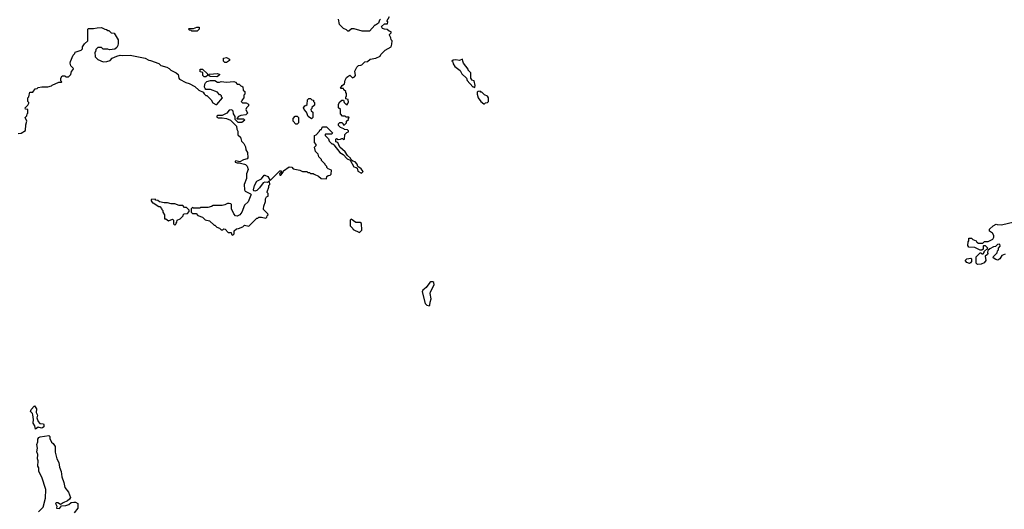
# Model space of a CAD drawing. Extents: x 1861455 to 2058065, y 200073 to 437907.
# Tile 493 of 574: x 1984198 to 1995226, y 359472 to 364950. Entities that reach past the tile are written whole.
import ezdxf

# ---------------------------------------------------------------- set-up
doc = ezdxf.new("R2010")
doc.units = 0

msp = doc.modelspace()

# ---------------------------------------------------------------- linework, layer by layer
at = {"layer": '0CON05XD'}
for points in [[(1988240, 364955), (1988230, 364945), (1988218, 364912), (1988185, 364890), (1988175, 364890), (1988115, 364820), (1988035, 364820), (1987945, 364848), (1987913, 364847), (1987885, 364820), (1987875, 364820), (1987858, 364838), (1987825, 364850), (1987780, 364895), (1987770, 364955)], [(1988018, 364442), (1988030, 364445), (1988063, 364477), (1988095, 364482), (1988125, 364510), (1988189, 364521), (1988235, 364540), (1988245, 364560), (1988291, 364609), (1988358, 364645), (1988368, 364675), (1988370, 364715), (1988360, 364725), (1988357, 364747), (1988340, 364775), (1988340, 364785), (1988358, 364802), (1988360, 364815), (1988335, 364820), (1988315, 364840), (1988283, 364843), (1988263, 364853), (1988250, 364875), (1988285, 364902), (1988318, 364902), (1988320, 364925), (1988310, 364935), (1988340, 364985)], [(1984290, 363905), (1984290, 363945), (1984265, 363950), (1984260, 363965), (1984290, 363995), (1984300, 364015), (1984300, 364025), (1984290, 364035), (1984290, 364075), (1984300, 364085), (1984312, 364138), (1984345, 364140), (1984372, 364178), (1984395, 364180), (1984405, 364190), (1984445, 364198), (1984512, 364198), (1984555, 364210), (1984562, 364218), (1984635, 364250), (1984665, 364250), (1984670, 364255), (1984660, 364265), (1984660, 364295), (1984675, 364320), (1984705, 364320), (1984715, 364310), (1984745, 364312), (1984770, 364335), (1984778, 364372), (1984797, 364393), (1984800, 364405), (1984770, 364435), (1984762, 364465), (1984768, 364482), (1984798, 364552), (1984817, 364573), (1984820, 364585), (1984885, 364610), (1984900, 364625), (1984902, 364645), (1984925, 364680), (1984960, 364715), (1984960, 364845), (1984965, 364850), (1985025, 364850), (1985065, 364860), (1985115, 364862), (1985153, 364843), (1985172, 364842), (1985185, 364830), (1985195, 364830), (1985222, 364802), (1985258, 364798), (1985300, 364725), (1985302, 364685), (1985297, 364663), (1985285, 364640), (1985265, 364622), (1985205, 364612), (1985185, 364620), (1985135, 364620), (1985115, 364640), (1985075, 364640), (1985050, 364615), (1985048, 364592), (1985040, 364585), (1985043, 364533), (1985073, 364503), (1985135, 364480), (1985175, 364482), (1985210, 364495), (1985235, 364518), (1985285, 364542), (1985325, 364552), (1985345, 364548), (1985435, 364552), (1985605, 364520), (1985645, 364497), (1985665, 364492), (1985755, 364458), (1985778, 364438), (1985845, 364418), (1985873, 364403), (1985890, 364385), (1985952, 364355), (1985972, 364335), (1985980, 364295), (1985990, 364285), (1986058, 364248), (1986096, 364236), (1986161, 364201), (1986205, 364162), (1986255, 364140), (1986265, 364120), (1986285, 364100), (1986295, 364100), (1986343, 364053), (1986361, 364021), (1986395, 364000), (1986408, 364002), (1986470, 364075), (1986460, 364085), (1986458, 364098), (1986448, 364108), (1986435, 364110), (1986415, 364140), (1986335, 364168), (1986285, 364170), (1986275, 364180), (1986270, 364195), (1986273, 364227), (1986280, 364245), (1986295, 364260), (1986335, 364268), (1986385, 364268), (1986415, 364250), (1986435, 364250), (1986455, 364260), (1986515, 364250), (1986595, 364257), (1986615, 364250), (1986635, 364230), (1986655, 364230), (1986675, 364210), (1986688, 364208), (1986697, 364197), (1986703, 364163), (1986720, 364145), (1986720, 364115), (1986710, 364105), (1986710, 364075), (1986690, 364055), (1986690, 364045), (1986680, 364035), (1986695, 364020), (1986735, 364020), (1986760, 364005), (1986760, 363985), (1986740, 363965), (1986732, 363945), (1986748, 363905), (1986730, 363885), (1986675, 363878), (1986650, 363865), (1986630, 363845), (1986635, 363840), (1986705, 363840), (1986720, 363825), (1986685, 363800), (1986645, 363800), (1986610, 363835), (1986610, 363865), (1986592, 363895), (1986590, 363925), (1986575, 363940), (1986543, 363937), (1986520, 363905), (1986465, 363878), (1986417, 363877), (1986405, 363870), (1986405, 363860), (1986421, 363851), (1986465, 363852), (1986514, 363844), (1986560, 363825), (1986628, 363758), (1986630, 363725), (1986642, 363702), (1986643, 363663), (1986670, 363635), (1986682, 363592), (1986710, 363565), (1986727, 363527), (1986730, 363495), (1986748, 363465), (1986752, 363405), (1986746, 363394), (1986705, 363382), (1986665, 363360), (1986621, 363369), (1986610, 363365), (1986610, 363355), (1986635, 363348), (1986655, 363350), (1986715, 363333), (1986728, 363328), (1986745, 363310), (1986756, 363275), (1986738, 363225), (1986737, 363173), (1986712, 363105), (1986718, 363045), (1986725, 363032), (1986783, 363003), (1986790, 362995), (1986788, 362985), (1986757, 362913), (1986716, 362874), (1986687, 362795), (1986665, 362768), (1986635, 362753), (1986615, 362757), (1986595, 362778), (1986569, 362835), (1986572, 362882), (1986565, 362890), (1986545, 362893), (1986525, 362893), (1986495, 362878), (1986465, 362872), (1986365, 362870), (1986345, 362858), (1986305, 362850), (1986225, 362850), (1986215, 362840), (1986145, 362840), (1986135, 362850), (1986120, 362835), (1986120, 362795), (1986135, 362780), (1986175, 362780), (1986195, 362760), (1986245, 362740), (1986275, 362710), (1986325, 362700), (1986375, 362650), (1986385, 362650), (1986405, 362630), (1986438, 362618), (1986455, 362600), (1986475, 362600), (1986485, 362610), (1986498, 362608), (1986535, 362570), (1986568, 362568), (1986572, 362552), (1986585, 362540), (1986600, 362555), (1986602, 362588), (1986625, 362610), (1986650, 362615), (1986697, 362633), (1986715, 362650), (1986765, 362640), (1986855, 362730), (1986865, 362730), (1986875, 362740), (1986905, 362742), (1986955, 362730), (1986968, 362742), (1986970, 362755), (1986980, 362765), (1986978, 362778), (1986930, 362825), (1986930, 362835), (1986933, 362865), (1986952, 362915), (1986953, 362947), (1986962, 362968), (1986980, 362975), (1986980, 363005), (1986970, 363015), (1986970, 363025), (1986990, 363075), (1986990, 363095), (1987000, 363105), (1986998, 363138), (1986985, 363140), (1986972, 363128), (1986945, 363131), (1986924, 363126), (1986885, 363067), (1986855, 363039), (1986831, 363031), (1986820, 363035), (1986818, 363045), (1986828, 363095), (1986853, 363145), (1986905, 363168), (1986935, 363209), (1986945, 363211), (1986978, 363195), (1987005, 363150), (1987112, 363258), (1987125, 363260), (1987130, 363255), (1987128, 363242), (1987110, 363225), (1987112, 363212), (1987125, 363210), (1987150, 363245), (1987152, 363258), (1987215, 363302), (1987245, 363300), (1987263, 363283), (1987335, 363268), (1987365, 363252), (1987415, 363250), (1987425, 363240), (1987445, 363240), (1987455, 363230), (1987485, 363230), (1987495, 363220), (1987545, 363200), (1987575, 363172), (1987635, 363170), (1987640, 363195), (1987652, 363208), (1987675, 363210), (1987688, 363222), (1987690, 363265), (1987655, 363280), (1987640, 363295), (1987637, 363307), (1987620, 363325), (1987620, 363335), (1987580, 363375), (1987580, 363385), (1987550, 363415), (1987540, 363445), (1987510, 363475), (1987500, 363525), (1987518, 363542), (1987520, 363555), (1987500, 363575), (1987500, 363655), (1987518, 363662), (1987558, 363702), (1987565, 363720), (1987578, 363722), (1987582, 363738), (1987595, 363750), (1987635, 363750), (1987648, 363738), (1987700, 363685), (1987695, 363670), (1987625, 363670), (1987620, 363665), (1987620, 363655), (1987657, 363617), (1987665, 363590), (1987695, 363560), (1987705, 363560), (1987715, 363550), (1987784, 363464), (1987822, 363442), (1987865, 363392), (1987898, 363378), (1987942, 363302), (1987968, 363298), (1987978, 363288), (1987984, 363254), (1988025, 363232), (1988047, 363253), (1988023, 363283), (1987987, 363307), (1987978, 363335), (1987955, 363360), (1987928, 363368), (1987912, 363382), (1987905, 363400), (1987871, 363431), (1987843, 363473), (1987784, 363524), (1987760, 363575), (1987740, 363585), (1987740, 363615), (1987745, 363620), (1987765, 363610), (1987792, 363612), (1987805, 363620), (1987815, 363620), (1987825, 363610), (1987838, 363612), (1987840, 363665), (1987862, 363688), (1987880, 363695), (1987880, 363705), (1987868, 363718), (1987835, 363720), (1987828, 363728), (1987792, 363742), (1987770, 363765), (1987770, 363785), (1987785, 363800), (1987808, 363798), (1987820, 363785), (1987822, 363772), (1987838, 363772), (1987860, 363795), (1987860, 363815), (1987880, 363835), (1987880, 363845), (1987890, 363855), (1987885, 363860), (1987855, 363860), (1987845, 363870), (1987815, 363870), (1987790, 363895), (1987790, 363945), (1987770, 363965), (1987770, 364005), (1987785, 364030), (1987805, 364050), (1987825, 364050), (1987832, 364022), (1987855, 364000), (1987868, 364002), (1987870, 364015), (1987880, 364025), (1987878, 364058), (1987850, 364065), (1987850, 364085), (1987860, 364095), (1987860, 364125), (1987850, 364135), (1987850, 364145), (1987830, 364165), (1987825, 364180), (1987795, 364180), (1987790, 364185), (1987810, 364215), (1987838, 364232), (1987842, 364275), (1987857, 364303), (1987874, 364316), (1987895, 364328), (1987925, 364300), (1987949, 364311), (1987958, 364325), (1987952, 364375), (1987973, 364417), (1987993, 364437), (1988018, 364442)], [(1986185, 364820), (1986125, 364820), (1986118, 364828), (1986102, 364832), (1986090, 364845), (1986095, 364850), (1986145, 364850), (1986183, 364867), (1986207, 364867), (1986210, 364845), (1986185, 364820)], [(1986515, 364470), (1986495, 364470), (1986480, 364485), (1986482, 364518), (1986515, 364528), (1986548, 364508), (1986548, 364492), (1986515, 364470)], [(1989295, 364190), (1989300, 364215), (1989290, 364265), (1989262, 364272), (1989260, 364285), (1989250, 364295), (1989250, 364355), (1989220, 364385), (1989220, 364395), (1989170, 364465), (1989160, 364485), (1989158, 364508), (1989125, 364492), (1989085, 364500), (1989052, 364498), (1989040, 364485), (1989048, 364478), (1989052, 364455), (1989073, 364425), (1989133, 364383), (1989152, 364345), (1989202, 364295), (1989211, 364271), (1989275, 364200), (1989285, 364200), (1989295, 364190)], [(1986285, 364312), (1986265, 364312), (1986250, 364325), (1986248, 364358), (1986220, 364365), (1986220, 364395), (1986247, 364397), (1986300, 364345), (1986300, 364325), (1986285, 364312)], [(1986405, 364312), (1986333, 364313), (1986322, 364322), (1986320, 364335), (1986325, 364340), (1986415, 364348), (1986440, 364335), (1986425, 364320), (1986405, 364312)], [(1989405, 364010), (1989415, 364020), (1989437, 364023), (1989450, 364035), (1989448, 364075), (1989438, 364095), (1989405, 364110), (1989375, 364140), (1989365, 364140), (1989355, 364150), (1989332, 364148), (1989322, 364138), (1989322, 364115), (1989334, 364074), (1989364, 364034), (1989395, 364010), (1989405, 364010)], [(1987465, 363840), (1987430, 363865), (1987410, 363915), (1987384, 363944), (1987378, 363965), (1987392, 363988), (1987405, 363990), (1987418, 364002), (1987420, 364055), (1987435, 364070), (1987455, 364070), (1987472, 364052), (1987488, 364048), (1987490, 364035), (1987500, 364025), (1987500, 363995), (1987472, 363968), (1987470, 363955), (1987460, 363945), (1987462, 363932), (1987480, 363915), (1987480, 363855), (1987465, 363840)], [(1984182, 363678), (1984215, 363680), (1984265, 363710), (1984268, 363775), (1984278, 363815), (1984260, 363855), (1984280, 363875), (1984283, 363897), (1984290, 363905)], [(1987305, 363780), (1987292, 363782), (1987260, 363815), (1987260, 363845), (1987285, 363870), (1987305, 363870), (1987320, 363855), (1987320, 363795), (1987305, 363780)], [(1985935, 362650), (1985948, 362662), (1985950, 362675), (1985960, 362685), (1985962, 362708), (1985995, 362720), (1986030, 362755), (1986030, 362765), (1986042, 362778), (1986078, 362782), (1986098, 362802), (1986098, 362818), (1986065, 362850), (1986045, 362850), (1986025, 362870), (1985985, 362870), (1985935, 362890), (1985895, 362888), (1985855, 362900), (1985815, 362900), (1985763, 362913), (1985747, 362927), (1985725, 362930), (1985715, 362940), (1985672, 362938), (1985670, 362925), (1985685, 362900), (1985695, 362900), (1985755, 362860), (1985768, 362858), (1985788, 362838), (1985790, 362825), (1985800, 362815), (1985800, 362795), (1985820, 362765), (1985822, 362722), (1985835, 362720), (1985865, 362700), (1985908, 362718), (1985920, 362705), (1985920, 362665), (1985935, 362650)], [(1988005, 362570), (1988030, 362595), (1988028, 362668), (1988012, 362682), (1987965, 362682), (1987912, 362718), (1987900, 362705), (1987900, 362645), (1987930, 362615), (1987932, 362602), (1988005, 362570)], [(1995235, 362327), (1995197, 362313), (1995176, 362274), (1995155, 362260), (1995130, 362265), (1995102, 362285), (1995105, 362300), (1995148, 362342), (1995150, 362365), (1995160, 362375), (1995160, 362395), (1995180, 362415), (1995177, 362437), (1995150, 362435), (1995128, 362412), (1995105, 362408), (1995063, 362387), (1995042, 362368), (1995038, 362345), (1995042, 362335), (1995037, 362323), (1995010, 362305), (1995020, 362255), (1994999, 362231), (1994967, 362213), (1994925, 362210), (1994910, 362225), (1994910, 362295), (1994955, 362340), (1994965, 362340), (1994975, 362330), (1994988, 362332), (1995000, 362345), (1995002, 362358), (1995040, 362395), (1995015, 362420), (1994995, 362420), (1994990, 362415), (1994988, 362382), (1994975, 362370), (1994955, 362370), (1994895, 362402), (1994830, 362405), (1994818, 362425), (1994820, 362465), (1994830, 362475), (1994830, 362505), (1994860, 362505), (1994875, 362490), (1994910, 362475), (1994920, 362460), (1994938, 362448), (1994985, 362450), (1995005, 362470), (1995045, 362468), (1995098, 362495), (1995108, 362515), (1995108, 362535), (1995095, 362560), (1995060, 362585), (1995060, 362605), (1995100, 362645), (1995135, 362662), (1995147, 362657), (1995195, 362656), (1995335, 362688)], [(1994835, 362223), (1994808, 362235), (1994791, 362251), (1994791, 362259), (1994805, 362273), (1994852, 362282), (1994860, 362275), (1994857, 362243), (1994849, 362231), (1994835, 362223)], [(1988785, 361750), (1988792, 361755), (1988795, 361790), (1988807, 361825), (1988797, 361885), (1988800, 361905), (1988842, 361985), (1988835, 362010), (1988825, 362018), (1988805, 362018), (1988791, 362009), (1988752, 361955), (1988715, 361922), (1988707, 361905), (1988740, 361775), (1988758, 361755), (1988785, 361750)], [(1984375, 360370), (1984368, 360405), (1984348, 360435), (1984352, 360475), (1984347, 360527), (1984340, 360545), (1984320, 360565), (1984325, 360590), (1984365, 360630), (1984387, 360595), (1984382, 360555), (1984397, 360525), (1984391, 360495), (1984404, 360454), (1984425, 360430), (1984465, 360428), (1984470, 360415), (1984468, 360395), (1984455, 360382), (1984441, 360381), (1984405, 360392), (1984375, 360370)], [(1984410, 359445), (1984463, 359495), (1984489, 359595), (1984491, 359695), (1984445, 359830), (1984412, 359895), (1984412, 359935), (1984403, 359955), (1984407, 360015), (1984398, 360035), (1984402, 360085), (1984392, 360115), (1984398, 360155), (1984392, 360195), (1984402, 360225), (1984402, 360255), (1984412, 360275), (1984428, 360282), (1984525, 360296), (1984536, 360286), (1984537, 360265), (1984554, 360224), (1984575, 360208), (1984594, 360175), (1984595, 360110), (1984616, 360036), (1984636, 359996), (1984644, 359944), (1984661, 359895), (1984669, 359835), (1984691, 359771), (1984703, 359715), (1984744, 359664), (1984768, 359605), (1984757, 359585), (1984734, 359565), (1984684, 359545), (1984662, 359528), (1984655, 359526), (1984625, 359545), (1984606, 359544), (1984601, 359535), (1984614, 359505), (1984610, 359485), (1984645, 359482), (1984668, 359512), (1984715, 359515), (1984747, 359525), (1984775, 359546), (1984805, 359553), (1984825, 359552), (1984850, 359535), (1984850, 359485), (1984809, 359431)]]:
    msp.add_lwpolyline(points, dxfattribs=at)

doc.saveas('drawing.dxf')
